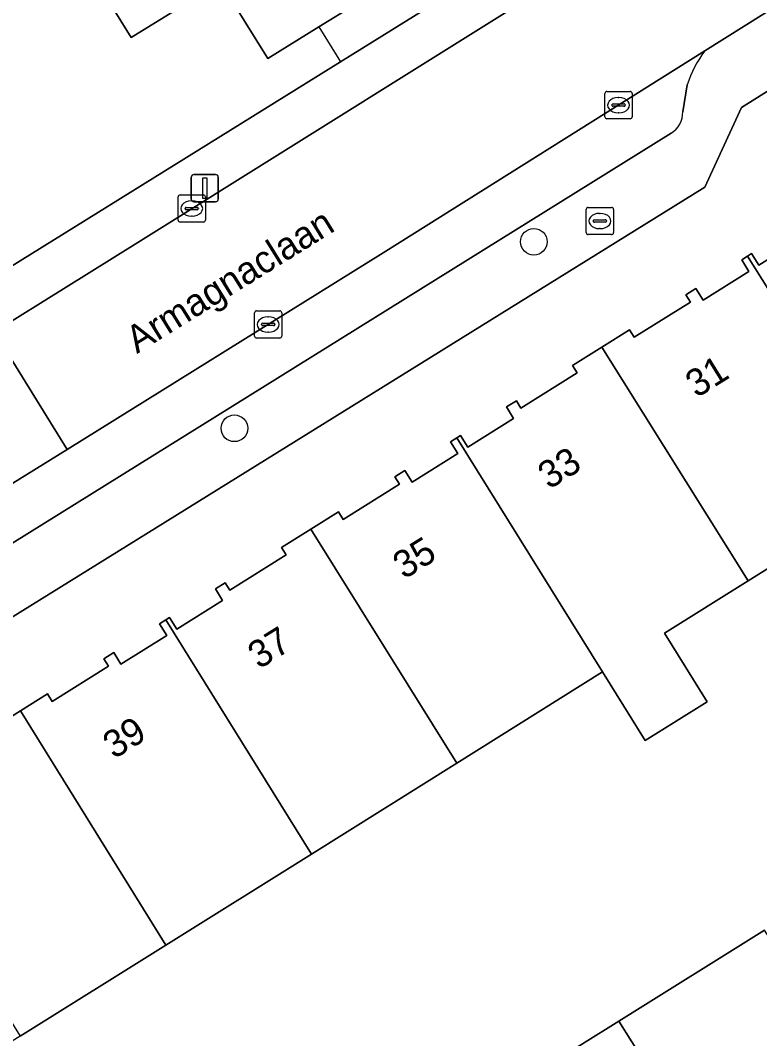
# Model space of a CAD drawing. Extents: x 157767 to 159172, y 387839 to 389425.
# Drawn here: x 158561.27 to 158588.4, y 388006.82 to 388044.19 of the extents above; entities that cross this region are included whole.
import ezdxf

# ---------------------------------------------------------------- set-up
doc = ezdxf.new("R2010")
doc.units = 0
for name, color, linetype in [('IMGEO_Boom', 7, 'Continuous'), ('IMGEO_Brandkraan', 7, 'Continuous'), ('IMGEO_Erf', 7, 'Continuous'), ('IMGEO_Kolk', 7, 'Continuous'), ('IMGEO_Lichtmast', 7, 'Continuous'), ('IMGEO_Muur', 7, 'Continuous'), ('IMGEO_Openbare_ruimte_label', 7, 'Continuous'), ('IMGEO_Pand', 7, 'Continuous'), ('IMGEO_Pand_nummerreeks', 7, 'Continuous'), ('IMGEO_Parkeervlak_open', 7, 'Continuous'), ('IMGEO_Rijbaan_lokaal_open', 7, 'Continuous'), ('IMGEO_Voetpad_open', 7, 'Continuous')]:
    doc.layers.add(name, color=color, linetype=linetype)

msp = doc.modelspace()

# ---------------------------------------------------------------- linework, layer by layer
at = {"layer": 'IMGEO_Boom'}
for centre in [(158580.116, 388036.068), (158569.124, 388029.221)]:
    msp.add_circle(centre, 0.489, dxfattribs=at)
at = {"layer": 'IMGEO_Brandkraan'}
for p, q in [((158582.038, 388036.403), (158582.038, 388037.255)), ((158582.113, 388037.329), (158582.965, 388037.329)), ((158582.526, 388037.109), (158582.551, 388037.109)), ((158583.039, 388037.255), (158583.039, 388036.403)), ((158582.297, 388036.823), (158582.297, 388036.835)), ((158582.735, 388036.786), (158582.337, 388036.786)), ((158582.34, 388036.872), (158582.738, 388036.872)), ((158582.781, 388036.835), (158582.781, 388036.823)), ((158582.965, 388036.329), (158582.113, 388036.329)), ((158582.549, 388036.549), (158582.524, 388036.549))]:
    msp.add_line(p, q, dxfattribs=at)
for points in [[(158582.038, 388036.403), (158582.038, 388037.255)], [(158582.113, 388037.329), (158582.965, 388037.329)], [(158583.039, 388037.255), (158583.039, 388036.403)], [(158582.965, 388036.329), (158582.113, 388036.329)]]:
    msp.add_lwpolyline(points, dxfattribs=at)
for centre, radius, start, end in [((158582.115, 388037.253), 0.0765, 91.552, 178.448), ((158582.115, 388037.253), 0.0765, 91.552, 178.448), ((158582.963, 388037.253), 0.0765, 1.552, 88.448), ((158582.963, 388037.253), 0.0765, 1.552, 88.448), ((158582.337, 388036.832), 0.0403, 85.8775, 175.7526), ((158582.334, 388036.822), 0.0366, 178.938, 274.7102), ((158582.738, 388036.829), 0.043, 264.8664, 352.4533), ((158582.742, 388036.834), 0.0386, 1.7309, 96.639), ((158582.115, 388036.405), 0.0765, 181.552, 268.448), ((158582.115, 388036.405), 0.0765, 181.552, 268.448), ((158582.963, 388036.405), 0.0765, 271.552, 358.448), ((158582.963, 388036.405), 0.0765, 271.552, 358.448)]:
    msp.add_arc(centre, radius, start, end, dxfattribs=at)
for centre, major_axis, ratio, start_param, end_param in [((158582.525, 388036.829), (-0.387, 0.002), 0.722429, 4.712389, 7.853982), ((158582.55, 388036.829), (-0.39, 0.002), 0.717154, 1.570796, 4.712389)]:
    msp.add_ellipse(centre, major_axis=major_axis, ratio=ratio, start_param=start_param, end_param=end_param, dxfattribs=at)
at = {"layer": 'IMGEO_Erf'}
for points in [[(158540.442, 388058.034), (158543.761, 388052.683), (158547.077, 388047.335), (158550.419, 388041.947), (158555.234, 388034.183), (158556.403, 388032.356), (158573.012, 388042.677), (158580.545, 388047.358)], [(158612.65, 388056.606), (158587.736, 388040.994), (158586.39, 388038.074), (158548.372, 388014.479), (158555.38, 388003.25)], [(158574.944, 388045.637), (158572.223, 388043.951), (158570.354, 388042.793), (158568.615, 388045.599), (158565.338, 388043.57), (158562.706, 388047.821)], [(158560.171, 388018.164), (158561.273, 388018.854), (158562.263, 388019.473), (158562.433, 388019.2), (158564.499, 388020.493), (158564.328, 388020.765), (158564.693, 388020.993), (158564.959, 388020.567), (158566.643, 388021.621), (158566.376, 388022.045), (158566.608, 388022.19), (158566.741, 388022.273), (158567.007, 388021.847), (158568.691, 388022.9), (158568.424, 388023.325), (158568.789, 388023.552), (158568.959, 388023.279), (158571.025, 388024.573), (158570.854, 388024.845), (158571.931, 388025.518), (158572.946, 388026.153), (158573.116, 388025.88), (158575.183, 388027.174), (158575.012, 388027.446), (158575.378, 388027.673), (158575.644, 388027.248), (158577.326, 388028.3), (158577.059, 388028.725), (158577.29, 388028.869), (158577.425, 388028.953), (158577.691, 388028.527), (158579.374, 388029.581), (158579.107, 388030.005), (158579.473, 388030.233), (158579.642, 388029.96), (158581.709, 388031.252), (158581.539, 388031.524), (158582.614, 388032.197), (158583.63, 388032.834), (158583.799, 388032.561), (158585.866, 388033.853), (158585.696, 388034.125), (158586.061, 388034.353), (158586.327, 388033.928), (158588.011, 388034.981), (158587.744, 388035.406), (158587.959, 388035.54), (158588.109, 388035.633), (158588.375, 388035.208), (158590.059, 388036.26)], [(158593.345, 388026.976), (158587.983, 388023.623), (158584.909, 388021.701), (158586.479, 388019.18), (158584.205, 388017.764), (158582.638, 388020.281), (158577.29, 388016.937), (158571.95, 388013.598), (158566.602, 388010.254), (158561.261, 388006.915), (158555.735, 388003.46), (158561.649, 387993.981), (158567.213, 387997.459), (158571.276, 388000), (158572.538, 388000.788), (158577.896, 388004.134), (158583.238, 388007.469), (158588.579, 388010.805)]]:
    msp.add_lwpolyline(points, dxfattribs=at)
at = {"layer": 'IMGEO_Kolk'}
for p, q in [((158582.799, 388041.583), (158583.651, 388041.583)), ((158582.724, 388040.657), (158582.724, 388041.509)), ((158583.212, 388041.363), (158583.237, 388041.363)), ((158583.725, 388041.509), (158583.725, 388040.657)), ((158582.983, 388041.077), (158582.983, 388041.089)), ((158583.421, 388041.04), (158583.023, 388041.04)), ((158583.026, 388041.126), (158583.424, 388041.126)), ((158583.235, 388040.803), (158583.21, 388040.803)), ((158583.467, 388041.089), (158583.467, 388041.077)), ((158583.651, 388040.583), (158582.799, 388040.583)), ((158567.057, 388036.861), (158567.057, 388037.713)), ((158567.132, 388037.787), (158567.984, 388037.787)), ((158567.545, 388037.567), (158567.57, 388037.567)), ((158568.058, 388037.713), (158568.058, 388036.861)), ((158567.316, 388037.281), (158567.316, 388037.293)), ((158567.754, 388037.244), (158567.356, 388037.244)), ((158567.359, 388037.33), (158567.757, 388037.33)), ((158567.8, 388037.293), (158567.8, 388037.281)), ((158567.984, 388036.787), (158567.132, 388036.787)), ((158567.568, 388037.007), (158567.543, 388037.007)), ((158569.863, 388032.607), (158569.863, 388033.459)), ((158569.938, 388033.533), (158570.79, 388033.533)), ((158570.864, 388033.459), (158570.864, 388032.607)), ((158570.122, 388033.027), (158570.122, 388033.039)), ((158570.56, 388032.99), (158570.162, 388032.99)), ((158570.165, 388033.076), (158570.563, 388033.076)), ((158570.351, 388033.313), (158570.376, 388033.313)), ((158570.606, 388033.039), (158570.606, 388033.027)), ((158570.374, 388032.753), (158570.349, 388032.753)), ((158570.79, 388032.533), (158569.938, 388032.533))]:
    msp.add_line(p, q, dxfattribs=at)
for points in [[(158582.799, 388041.583), (158583.651, 388041.583)], [(158582.724, 388040.657), (158582.724, 388041.509)], [(158583.725, 388041.509), (158583.725, 388040.657)], [(158583.651, 388040.583), (158582.799, 388040.583)], [(158567.057, 388036.861), (158567.057, 388037.713)], [(158567.132, 388037.787), (158567.984, 388037.787)], [(158568.058, 388037.713), (158568.058, 388036.861)], [(158567.984, 388036.787), (158567.132, 388036.787)], [(158569.863, 388032.607), (158569.863, 388033.459)], [(158569.938, 388033.533), (158570.79, 388033.533)], [(158570.864, 388033.459), (158570.864, 388032.607)], [(158570.79, 388032.533), (158569.938, 388032.533)]]:
    msp.add_lwpolyline(points, dxfattribs=at)
for centre, radius, start, end in [((158582.801, 388041.507), 0.0765, 91.552, 178.448), ((158582.801, 388041.507), 0.0765, 91.552, 178.448), ((158583.649, 388041.507), 0.0765, 1.552, 88.448), ((158583.649, 388041.507), 0.0765, 1.552, 88.448), ((158583.023, 388041.086), 0.0403, 85.8775, 175.7526), ((158583.02, 388041.076), 0.0366, 178.938, 274.7102), ((158583.424, 388041.083), 0.043, 264.8664, 352.4533), ((158583.428, 388041.088), 0.0386, 1.7309, 96.639), ((158582.801, 388040.659), 0.0765, 181.552, 268.448), ((158582.801, 388040.659), 0.0765, 181.552, 268.448), ((158583.649, 388040.659), 0.0765, 271.552, 358.448), ((158583.649, 388040.659), 0.0765, 271.552, 358.448), ((158567.134, 388037.711), 0.0765, 91.552, 178.448), ((158567.134, 388037.711), 0.0765, 91.552, 178.448), ((158567.982, 388037.711), 0.0765, 1.552, 88.448), ((158567.982, 388037.711), 0.0765, 1.552, 88.448), ((158567.356, 388037.29), 0.0403, 85.8775, 175.7526), ((158567.353, 388037.28), 0.0366, 178.938, 274.7102), ((158567.757, 388037.287), 0.043, 264.8664, 352.4533), ((158567.761, 388037.292), 0.0386, 1.7309, 96.639), ((158567.134, 388036.863), 0.0765, 181.552, 268.448), ((158567.134, 388036.863), 0.0765, 181.552, 268.448), ((158567.982, 388036.863), 0.0765, 271.552, 358.448), ((158567.982, 388036.863), 0.0765, 271.552, 358.448), ((158569.94, 388033.457), 0.0765, 91.552, 178.448), ((158569.94, 388033.457), 0.0765, 91.552, 178.448), ((158570.788, 388033.457), 0.0765, 1.552, 88.448), ((158570.788, 388033.457), 0.0765, 1.552, 88.448), ((158570.162, 388033.036), 0.0403, 85.8775, 175.7526), ((158570.159, 388033.026), 0.0366, 178.938, 274.7102), ((158570.563, 388033.033), 0.043, 264.8664, 352.4533), ((158570.567, 388033.038), 0.0386, 1.7309, 96.639), ((158569.94, 388032.609), 0.0765, 181.552, 268.448), ((158569.94, 388032.609), 0.0765, 181.552, 268.448), ((158570.788, 388032.609), 0.0765, 271.552, 358.448), ((158570.788, 388032.609), 0.0765, 271.552, 358.448)]:
    msp.add_arc(centre, radius, start, end, dxfattribs=at)
for centre, major_axis, ratio, start_param, end_param in [((158583.211, 388041.083), (-0.387, 0.002), 0.722429, 4.712389, 7.853982), ((158583.236, 388041.083), (-0.39, 0.002), 0.717154, 1.570796, 4.712389), ((158567.544, 388037.287), (-0.387, 0.002), 0.722429, 4.712389, 7.853982), ((158567.569, 388037.287), (-0.39, 0.002), 0.717154, 1.570796, 4.712389), ((158570.35, 388033.033), (-0.387, 0.002), 0.722429, 4.712389, 7.853982), ((158570.375, 388033.033), (-0.39, 0.002), 0.717154, 1.570796, 4.712389)]:
    msp.add_ellipse(centre, major_axis=major_axis, ratio=ratio, start_param=start_param, end_param=end_param, dxfattribs=at)
at = {"layer": 'IMGEO_Lichtmast'}
for p, q in [((158567.54, 388037.636), (158567.54, 388038.436)), ((158567.54, 388038.436), (158567.54, 388037.636)), ((158567.64, 388038.536), (158568.43, 388038.536)), ((158568.43, 388038.536), (158567.64, 388038.536)), ((158568.53, 388038.436), (158568.53, 388037.636)), ((158568.53, 388037.636), (158568.53, 388038.436)), ((158568.43, 388037.536), (158567.64, 388037.536)), ((158567.64, 388037.536), (158568.43, 388037.536))]:
    msp.add_line(p, q, dxfattribs=at)
msp.add_lwpolyline([(158567.96, 388038.411), (158568.11, 388038.411), (158568.11, 388037.661), (158567.96, 388037.661), (158567.96, 388038.411)], dxfattribs=at)
for centre, start, end in [((158567.64, 388038.436), 90, 180), ((158567.64, 388038.436), 90, 180), ((158568.43, 388038.436), 0, 90), ((158568.43, 388038.436), 360, 90), ((158567.64, 388037.636), 180, 270), ((158567.64, 388037.636), 180, 270), ((158568.43, 388037.636), 270, 0), ((158568.43, 388037.636), 270, 0)]:
    msp.add_arc(centre, 0.1, start, end, dxfattribs=at)
at = {"layer": 'IMGEO_Muur'}
for points in [[(158572.223, 388043.951), (158573.012, 388042.677)], [(158573.012, 388042.677), (158556.403, 388032.356)]]:
    msp.add_lwpolyline(points, dxfattribs=at)
at = {"layer": 'IMGEO_Pand'}
for points in [[(158570.383, 388054.442), (158561.891, 388049.137), (158562.706, 388047.821), (158565.338, 388043.57), (158568.615, 388045.599), (158570.354, 388042.793), (158572.223, 388043.951), (158574.944, 388045.637), (158573.206, 388048.442), (158573.852, 388048.842), (158573.108, 388050.042), (158572.833, 388049.873), (158571.541, 388051.956), (158571.816, 388052.127), (158571.588, 388052.496), (158571.16, 388052.23), (158570.107, 388053.928), (158570.537, 388054.194)], [(158593.308, 388038.884), (158593.123, 388038.768), (158592.222, 388038.205), (158592.393, 388037.933), (158590.326, 388036.64), (158590.156, 388036.913), (158589.791, 388036.685), (158590.059, 388036.26), (158588.375, 388035.208), (158588.109, 388035.633), (158587.959, 388035.54), (158593.345, 388026.976), (158595.048, 388024.252), (158600.362, 388027.574)], [(158587.983, 388023.623), (158593.345, 388026.976), (158587.959, 388035.54), (158587.744, 388035.406), (158588.011, 388034.981), (158586.327, 388033.928), (158586.061, 388034.353), (158585.696, 388034.125), (158585.866, 388033.853), (158583.799, 388032.561), (158583.63, 388032.834), (158582.614, 388032.197)], [(158582.614, 388032.197), (158581.539, 388031.524), (158581.709, 388031.252), (158579.642, 388029.96), (158579.473, 388030.233), (158579.107, 388030.005), (158579.374, 388029.581), (158577.691, 388028.527), (158577.425, 388028.953), (158577.29, 388028.869), (158582.638, 388020.281), (158584.205, 388017.764), (158586.479, 388019.18), (158584.909, 388021.701), (158587.983, 388023.623)], [(158582.638, 388020.281), (158577.29, 388028.869), (158577.059, 388028.725), (158577.326, 388028.3), (158575.644, 388027.248), (158575.378, 388027.673), (158575.012, 388027.446), (158575.183, 388027.174), (158573.116, 388025.88), (158572.946, 388026.153), (158571.931, 388025.518), (158577.29, 388016.937)], [(158577.29, 388016.937), (158571.931, 388025.518), (158570.854, 388024.845), (158571.025, 388024.573), (158568.959, 388023.279), (158568.789, 388023.552), (158568.424, 388023.325), (158568.691, 388022.9), (158567.007, 388021.847), (158566.741, 388022.273), (158566.608, 388022.19), (158571.95, 388013.598)], [(158571.95, 388013.598), (158566.608, 388022.19), (158566.376, 388022.045), (158566.643, 388021.621), (158564.959, 388020.567), (158564.693, 388020.993), (158564.328, 388020.765), (158564.499, 388020.493), (158562.433, 388019.2), (158562.263, 388019.473), (158561.273, 388018.854), (158566.602, 388010.254)], [(158555.916, 388015.504), (158561.261, 388006.915), (158566.602, 388010.254), (158561.273, 388018.854), (158560.171, 388018.164), (158560.342, 388017.892), (158558.275, 388016.6), (158558.105, 388016.873), (158557.74, 388016.645), (158558.007, 388016.22), (158556.324, 388015.167), (158556.057, 388015.592)], [(158586.097, 388002.918), (158591.454, 388006.263), (158588.579, 388010.805), (158583.238, 388007.469)], [(158586.097, 388002.918), (158583.238, 388007.469), (158577.896, 388004.134), (158580.756, 387999.582), (158581.424, 388000)]]:
    msp.add_lwpolyline(points, close=True, dxfattribs=at)
at = {"layer": 'IMGEO_Parkeervlak_open'}
for points in [[(158586.389, 388043.071), (158574.586, 388035.66), (158562.987, 388028.446), (158560.635, 388026.983), (158559.253, 388026.123), (158547.688, 388018.955)], [(158585.581, 388040.834), (158585.74, 388041.825)], [(158551.194, 388018.928), (158585.155, 388040.057)]]:
    msp.add_lwpolyline(points, dxfattribs=at)
for centre, radius, start, end in [((158589.953, 388040.423), 4.44, 143.3845, 161.5884), ((158584.716, 388040.803), 0.866, 300.4876, 2.0438)]:
    msp.add_arc(centre, radius, start, end, dxfattribs=at)
at = {"layer": 'IMGEO_Rijbaan_lokaal_open'}
for points in [[(158602.47, 388053.168), (158607.134, 388056.097), (158604.468, 388060.381), (158598.186, 388056.371), (158595.192, 388054.536), (158582.556, 388046.64), (158582.332, 388046.529), (158565.577, 388036.046), (158560.3, 388032.761), (158562.987, 388028.446), (158574.586, 388035.66), (158586.389, 388043.071)], [(158557.948, 388031.298), (158560.635, 388026.983), (158562.987, 388028.446), (158560.3, 388032.761)]]:
    msp.add_lwpolyline(points, close=True, dxfattribs=at)
at = {"layer": 'IMGEO_Voetpad_open'}
for points in [[(158545.154, 388012.431), (158548.372, 388014.479), (158586.39, 388038.074), (158587.736, 388040.994), (158612.65, 388056.606), (158611.489, 388058.243), (158610.518, 388057.633), (158610.247, 388058.053), (158609.497, 388057.581), (158607.134, 388056.097), (158602.47, 388053.168), (158586.389, 388043.071)], [(158584.632, 388049.594), (158580.545, 388047.358), (158573.012, 388042.677), (158556.403, 388032.356), (158557.4, 388032.182), (158557.948, 388031.298), (158560.3, 388032.761), (158565.577, 388036.046)], [(158565.577, 388036.046), (158582.332, 388046.529)], [(158585.74, 388041.825), (158585.581, 388040.834)], [(158585.155, 388040.057), (158551.194, 388018.928)]]:
    msp.add_lwpolyline(points, dxfattribs=at)
for centre, radius, start, end in [((158589.953, 388040.423), 4.44, 143.3845, 161.5884), ((158584.716, 388040.803), 0.866, 300.4876, 2.0438)]:
    msp.add_arc(centre, radius, start, end, dxfattribs=at)

# ---------------------------------------------------------------- texts
at = {"layer": 'IMGEO_Openbare_ruimte_label'}
msp.add_text('Armagnaclaan', height=1, rotation=31.8476, dxfattribs=at).set_placement((158565.546, 388031.945))
at = {"layer": 'IMGEO_Pand_nummerreeks'}
for s, rotation, p in [('31', 31.7897, (158586.09, 388030.317)), ('33', 31.7877, (158580.672, 388026.959)), ('35', 31.7897, (158575.349, 388023.66)), ('37', 31.7897, (158570.026, 388020.361)), ('39', 31.7897, (158564.704, 388017.062))]:
    msp.add_text(s, height=1, rotation=rotation, dxfattribs=at).set_placement(p)

doc.saveas('drawing.dxf')
